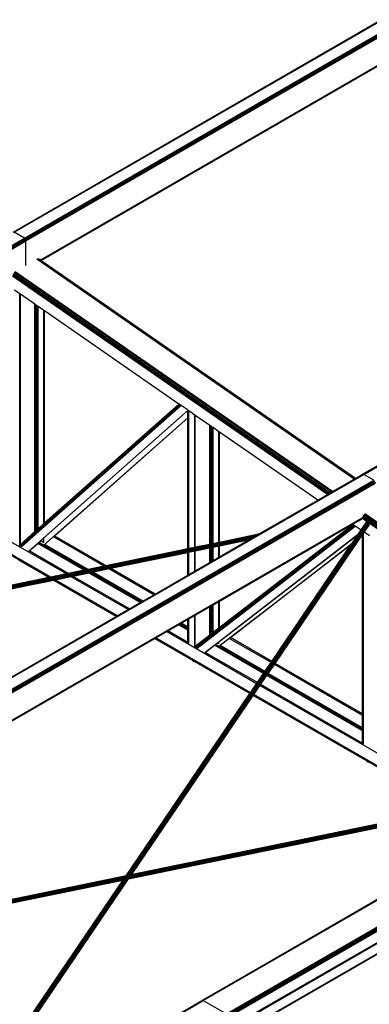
# Model space of a CAD drawing. Header units: millimetres. Extents: x 10 to 1250, y -62 to 528.
# Tile 673 of 909: x 610.27 to 611.37, y 511.98 to 515.1. Entities that reach past the tile are written whole.
import ezdxf

# ---------------------------------------------------------------- set-up
doc = ezdxf.new("R2010")
doc.units = ezdxf.units.MM
doc.header["$LTSCALE"] = 0.05

msp = doc.modelspace()

# ---------------------------------------------------------------- linework, layer by layer
at = {"color": 8}
for p, q in [((610.2482, 514.4233), (612.9575, 515.9876)), ((610.2501, 514.4226), (612.9595, 515.9869)), ((610.2823, 514.4041), (612.9916, 515.9684)), ((610.2842, 514.4025), (612.9936, 515.9668)), ((610.2859, 514.4003), (612.9952, 515.9645)), ((610.287, 514.3977), (612.9964, 515.9619)), ((610.2874, 514.3952), (612.9968, 515.9594)), ((610.332, 514.3348), (612.9545, 515.8489)), ((610.3334, 514.3338), (612.9539, 515.8468)), ((610.2465, 514.423), (612.0663, 515.4737)), ((610.3339, 514.3335), (612.1875, 515.4037)), ((611.3538, 513.6576), (614.0631, 515.2219)), ((611.3558, 513.6569), (614.0651, 515.2212)), ((611.3521, 513.6573), (613.2822, 514.7716)), ((610.2823, 514.4041), (610.2501, 514.4226)), ((607.6053, 512.8585), (610.2823, 514.4041)), ((607.6072, 512.8569), (610.2842, 514.4025)), ((607.6089, 512.8547), (610.2859, 514.4003)), ((607.61, 512.8521), (610.287, 514.3977)), ((607.6104, 512.8496), (610.2874, 514.3952)), ((610.2842, 514.4025), (610.2823, 514.4041)), ((610.2859, 514.4003), (610.2842, 514.4025)), ((610.287, 514.3977), (610.2859, 514.4003)), ((610.2874, 514.3952), (610.287, 514.3977)), ((610.2874, 514.3176), (610.2874, 514.3952)), ((611.3255, 513.6419), (610.3218, 514.3374)), ((611.3281, 513.6434), (610.3248, 514.3385)), ((610.332, 514.3348), (610.3275, 514.3379)), ((610.3334, 514.3338), (610.332, 514.3348)), ((610.3339, 514.3335), (610.3334, 514.3338)), ((611.3291, 513.644), (610.3339, 514.3335)), ((611.2532, 513.6002), (610.25, 514.2952)), ((611.2568, 513.6023), (610.2531, 514.2977)), ((611.2414, 513.5934), (610.2448, 514.2838)), ((611.2448, 513.5953), (610.2456, 514.2876)), ((611.249, 513.5977), (610.2474, 514.2917)), ((610.2679, 514.2279), (610.2513, 514.2394)), ((610.2679, 513.4339), (610.2679, 514.2279)), ((610.2696, 514.2268), (610.2679, 514.2279)), ((610.2696, 513.4354), (610.2696, 514.2268)), ((610.3154, 514.195), (610.2696, 514.2268)), ((610.3154, 513.4759), (610.3154, 514.195)), ((610.3178, 514.1934), (610.3154, 514.195)), ((610.3178, 513.4962), (610.3178, 514.1934)), ((610.3205, 514.1915), (610.3178, 514.1934)), ((610.3205, 513.4946), (610.3205, 514.1915)), ((610.3233, 514.1896), (610.3205, 514.1915)), ((610.3233, 513.493), (610.3233, 514.1896)), ((610.3242, 514.189), (610.3233, 514.1896)), ((610.3242, 513.4925), (610.3242, 514.189)), ((610.3256, 514.188), (610.3242, 514.189)), ((610.3256, 513.4916), (610.3256, 514.188)), ((610.3443, 514.175), (610.3256, 514.188)), ((610.3443, 513.5015), (610.3443, 514.175)), ((610.346, 514.1739), (610.3443, 514.175)), ((610.346, 513.503), (610.346, 514.1739)), ((610.771, 513.8794), (610.346, 514.1739)), ((610.2696, 513.4352), (610.7711, 513.8793)), ((610.2696, 513.4331), (610.7724, 513.8784)), ((610.2703, 513.4301), (610.7747, 513.8768)), ((610.2731, 513.4279), (610.7777, 513.8747)), ((610.2969, 513.4142), (610.7998, 513.8595)), ((610.3443, 513.4556), (610.7997, 513.8589)), ((610.346, 513.503), (610.771, 513.8794)), ((610.7711, 513.8793), (610.771, 513.8794)), ((610.7724, 513.8784), (610.7711, 513.8793)), ((610.7747, 513.8768), (610.7724, 513.8784)), ((610.7777, 513.8747), (610.7747, 513.8768)), ((610.7998, 513.8595), (610.7777, 513.8747)), ((610.7997, 513.8589), (610.8001, 513.8592)), ((610.7997, 513.8358), (610.7997, 513.8589)), ((610.8001, 513.8592), (610.7998, 513.8595)), ((610.8004, 513.859), (610.8001, 513.8592)), ((610.8004, 513.8365), (610.8004, 513.859)), ((610.8025, 513.8576), (610.8004, 513.859)), ((610.8025, 513.4218), (610.8025, 513.8576)), ((610.8212, 513.8446), (610.8025, 513.8576)), ((610.344, 513.4324), (610.7997, 513.8358)), ((610.3776, 513.4616), (610.7997, 513.8353)), ((610.7997, 513.8358), (610.8004, 513.8365)), ((610.7997, 513.8353), (610.8004, 513.836)), ((610.7997, 513.8353), (610.7997, 513.8358)), ((610.7997, 513.4212), (610.7997, 513.8353)), ((610.8004, 513.836), (610.8004, 513.8365)), ((610.8004, 513.4214), (610.8004, 513.836)), ((610.8212, 513.4256), (610.8212, 513.8446)), ((610.8228, 513.8435), (610.8212, 513.8446)), ((610.8228, 513.426), (610.8228, 513.8435)), ((610.8687, 513.8117), (610.8228, 513.8435)), ((610.8687, 513.4354), (610.8687, 513.8117)), ((610.8701, 513.8108), (610.8687, 513.8117)), ((610.8701, 513.4357), (610.8701, 513.8108)), ((610.871, 513.8101), (610.8701, 513.8108)), ((610.871, 513.4359), (610.871, 513.8101)), ((610.8738, 513.8082), (610.871, 513.8101)), ((610.8738, 513.4365), (610.8738, 513.8082)), ((610.8765, 513.8063), (610.8738, 513.8082)), ((610.8765, 513.4371), (610.8765, 513.8063)), ((610.8789, 513.8047), (610.8765, 513.8063)), ((610.8789, 513.4375), (610.8789, 513.8047)), ((610.8975, 513.7917), (610.8789, 513.8047)), ((610.8975, 513.4414), (610.8975, 513.7917)), ((610.8992, 513.7906), (610.8975, 513.7917)), ((610.8992, 513.4417), (610.8992, 513.7906)), ((611.21, 513.5752), (610.8992, 513.7906)), ((608.6768, 512.1121), (611.3538, 513.6576)), ((608.6788, 512.1114), (611.3558, 513.6569)), ((610.4152, 513.3419), (609.8593, 513.6629)), ((611.2568, 513.6023), (611.3255, 513.6419)), ((611.3255, 513.6419), (611.3281, 513.6434)), ((611.3281, 513.6434), (611.3291, 513.644)), ((611.3291, 513.644), (611.3521, 513.6573)), ((611.3538, 513.6576), (611.3521, 513.6573)), ((611.3558, 513.6569), (611.3538, 513.6576)), ((611.3879, 513.6384), (611.3558, 513.6569)), ((608.7109, 512.0928), (611.3879, 513.6384)), ((608.7129, 512.0912), (611.3899, 513.6368)), ((608.7145, 512.089), (611.3915, 513.6345)), ((608.7157, 512.0864), (611.3927, 513.632)), ((608.716, 512.0839), (611.393, 513.6295)), ((610.3609, 513.3308), (609.8386, 513.6323)), ((610.3646, 513.3315), (609.84, 513.6344)), ((611.21, 513.5752), (611.2414, 513.5934)), ((611.2414, 513.5934), (611.2448, 513.5953)), ((611.2448, 513.5953), (611.249, 513.5977)), ((611.249, 513.5977), (611.2532, 513.6002)), ((611.2532, 513.6002), (611.2568, 513.6023)), ((611.0229, 513.4672), (611.21, 513.5752)), ((608.7604, 512.0234), (611.3508, 513.519)), ((608.7618, 512.0224), (611.3502, 513.5168)), ((610.846, 511.993), (613.523, 513.5386)), ((610.8481, 511.9922), (613.5251, 513.5378)), ((611.3202, 513.4989), (611.3491, 513.5156)), ((611.3673, 513.5061), (611.3504, 513.5178)), ((612.3245, 512.8473), (611.3512, 513.5216)), ((612.3286, 512.8497), (611.353, 513.5257)), ((612.3329, 512.8522), (611.3556, 513.5292)), ((612.3365, 512.8543), (611.3587, 513.5317)), ((610.3205, 513.4946), (610.3178, 513.4962)), ((610.3178, 513.4915), (610.3178, 513.4962)), ((610.3205, 513.4899), (610.3178, 513.4915)), ((610.3178, 513.478), (610.3178, 513.4915)), ((610.3205, 513.4899), (610.3205, 513.4946)), ((610.3205, 513.4804), (610.3205, 513.4899)), ((610.3242, 513.4925), (610.3233, 513.493)), ((610.3233, 513.4883), (610.3233, 513.493)), ((610.3256, 513.487), (610.3233, 513.4883)), ((610.3233, 513.4829), (610.3233, 513.4883)), ((610.3233, 513.4829), (610.3256, 513.485)), ((610.3256, 513.4916), (610.3242, 513.4925)), ((610.3242, 513.4879), (610.3242, 513.4925)), ((610.3256, 513.485), (610.3443, 513.5015)), ((610.3256, 513.487), (610.3256, 513.4916)), ((610.3256, 513.485), (610.3256, 513.487)), ((610.3443, 513.5015), (610.346, 513.503)), ((610.6039, 512.3867), (611.3644, 513.5059)), ((610.6041, 512.3868), (611.3648, 513.5061)), ((610.6044, 512.3868), (611.3652, 513.5063)), ((610.6049, 512.3869), (611.3657, 513.5064)), ((610.6054, 512.3869), (611.3662, 513.5064)), ((610.6059, 512.3868), (611.3667, 513.5063)), ((610.6065, 512.3866), (611.3673, 513.5061)), ((610.6071, 512.3864), (611.3679, 513.5059)), ((610.6076, 512.386), (611.3684, 513.5055)), ((610.6088, 512.3864), (611.369, 513.5051)), ((610.6102, 512.3872), (611.3696, 513.5046)), ((610.6115, 512.3878), (611.3701, 513.5041)), ((610.6128, 512.3883), (611.3706, 513.5035)), ((610.614, 512.3888), (611.3711, 513.5028)), ((610.615, 512.389), (611.3715, 513.5022)), ((610.616, 512.3892), (611.3719, 513.5015)), ((610.6169, 512.3894), (611.3722, 513.5008)), ((610.6177, 512.3896), (611.3724, 513.5001)), ((610.6185, 512.3897), (611.3726, 513.4994)), ((610.6191, 512.3898), (611.3727, 513.4987)), ((610.6197, 512.39), (611.3727, 513.4981)), ((610.6201, 512.39), (611.3727, 513.4975)), ((610.6204, 512.3901), (611.3726, 513.4969)), ((610.8229, 513.1134), (611.3211, 513.4983)), ((610.8229, 513.1112), (611.3226, 513.4972)), ((610.8255, 513.1096), (611.3251, 513.4955)), ((610.8284, 513.1073), (611.3281, 513.4934)), ((610.8992, 513.2558), (611.3202, 513.4989)), ((610.8992, 513.1728), (611.3208, 513.4985)), ((610.9216, 511.9498), (613.5986, 513.4954)), ((610.9238, 511.9481), (613.6008, 513.4936)), ((610.9256, 511.9456), (613.6026, 513.4911)), ((610.9269, 511.9427), (613.6039, 513.4883)), ((610.9273, 511.94), (613.6043, 513.4855)), ((611.3208, 513.4985), (611.3202, 513.4989)), ((611.3211, 513.4983), (611.3208, 513.4985)), ((611.3226, 513.4972), (611.3211, 513.4983)), ((611.3251, 513.4955), (611.3226, 513.4972)), ((611.3281, 513.4934), (611.3251, 513.4955)), ((611.347, 513.4803), (611.3281, 513.4934)), ((611.347, 513.4803), (611.3641, 513.5055)), ((611.3569, 513.4735), (611.3722, 513.496)), ((611.3673, 513.5061), (611.3674, 513.5061)), ((612.321, 512.8454), (611.3697, 513.5045)), ((611.3722, 513.496), (611.3724, 513.4964)), ((611.019, 513.465), (609.502, 513.1522)), ((611.0176, 513.4642), (609.5026, 513.1518)), ((611.016, 513.4632), (609.5031, 513.1513)), ((611.0142, 513.4622), (609.5037, 513.1508)), ((611.0203, 513.4657), (609.5038, 513.153)), ((611.0123, 513.4611), (609.5042, 513.1502)), ((611.0103, 513.46), (609.5047, 513.1495)), ((611.0213, 513.4663), (609.5051, 513.1537)), ((611.0083, 513.4588), (609.5051, 513.1489)), ((611.0062, 513.4576), (609.5054, 513.1482)), ((611.0042, 513.4564), (609.5057, 513.1475)), ((611.0021, 513.4552), (609.506, 513.1468)), ((611.0002, 513.4541), (609.5062, 513.1461)), ((610.9983, 513.453), (609.5063, 513.1454)), ((611.0221, 513.4668), (609.5064, 513.1543)), ((611.0226, 513.4671), (609.5077, 513.1547)), ((610.2696, 513.4354), (610.3154, 513.4759)), ((610.3154, 513.4759), (610.3178, 513.478)), ((610.3178, 513.478), (610.3205, 513.4804)), ((610.3205, 513.4804), (610.3233, 513.4829)), ((610.3339, 513.4464), (610.3443, 513.4556)), ((610.3443, 513.4404), (610.3443, 513.4556)), ((610.5343, 513.3665), (610.3743, 513.4589)), ((610.3749, 513.4592), (610.3776, 513.4616)), ((610.5402, 513.3677), (610.3776, 513.4616)), ((610.8529, 513.0931), (611.3391, 513.4687)), ((610.8975, 513.1273), (611.3386, 513.468)), ((611.0229, 513.4672), (610.8992, 513.4417)), ((610.9966, 513.452), (610.9983, 513.453)), ((610.9983, 513.453), (611.0002, 513.4541)), ((611.0002, 513.4541), (611.0021, 513.4552)), ((611.0021, 513.4552), (611.0042, 513.4564)), ((611.0042, 513.4564), (611.0062, 513.4576)), ((611.0062, 513.4576), (611.0083, 513.4588)), ((611.0083, 513.4588), (611.0103, 513.46)), ((611.0103, 513.46), (611.0123, 513.4611)), ((611.0123, 513.4611), (611.0142, 513.4622)), ((611.0142, 513.4622), (611.016, 513.4632)), ((611.016, 513.4632), (611.0176, 513.4642)), ((611.0176, 513.4642), (611.019, 513.465)), ((611.019, 513.465), (611.0203, 513.4657)), ((611.0203, 513.4657), (611.0213, 513.4663)), ((611.0213, 513.4663), (611.0221, 513.4668)), ((611.0221, 513.4668), (611.0226, 513.4671)), ((611.0226, 513.4671), (611.0229, 513.4672)), ((611.0751, 513.0589), (611.3478, 513.4602)), ((611.3177, 513.4373), (611.3386, 513.468)), ((611.3386, 513.468), (611.3391, 513.4687)), ((611.3391, 513.4687), (611.347, 513.4803)), ((611.3478, 513.4602), (611.3521, 513.4635)), ((611.3478, 513.4602), (611.3483, 513.4609)), ((611.3483, 513.4609), (611.3521, 513.4665)), ((611.3483, 513.4609), (611.3521, 513.4638)), ((611.3521, 513.4665), (611.3528, 513.4675)), ((611.3521, 513.4638), (611.3521, 513.4665)), ((611.3521, 513.4638), (611.3528, 513.4644)), ((611.3521, 513.4635), (611.3528, 513.464)), ((611.3521, 513.4635), (611.3521, 513.4638)), ((611.3521, 512.899), (611.3521, 513.4635)), ((611.3528, 513.4675), (611.3545, 513.47)), ((611.3528, 513.4644), (611.3528, 513.4675)), ((611.3528, 513.4644), (611.3545, 513.4657)), ((611.3528, 513.464), (611.3545, 513.4653)), ((611.3528, 513.464), (611.3528, 513.4644)), ((611.3528, 512.8986), (611.3528, 513.464)), ((611.3545, 513.47), (611.3549, 513.4706)), ((611.3545, 513.4657), (611.3545, 513.47)), ((611.3545, 513.4657), (611.3549, 513.466)), ((611.3545, 513.4653), (611.3545, 513.4657)), ((611.3545, 513.4653), (611.3549, 513.4656)), ((611.3545, 512.8976), (611.3545, 513.4653)), ((611.3549, 513.4706), (611.3569, 513.4735)), ((611.3549, 513.466), (611.3549, 513.4706)), ((611.3549, 513.4656), (611.3549, 513.466)), ((611.3549, 512.8974), (611.3549, 513.4656)), ((611.3735, 513.4619), (611.3569, 513.4735)), ((610.9902, 513.4484), (609.5054, 513.1422)), ((610.9907, 513.4486), (609.5055, 513.1424)), ((610.9914, 513.4491), (609.5057, 513.1428)), ((610.9924, 513.4496), (609.506, 513.1432)), ((610.9936, 513.4503), (609.5062, 513.1436)), ((609.5063, 513.1448), (610.9966, 513.452)), ((610.995, 513.4511), (609.5063, 513.1442)), ((610.2679, 513.4339), (610.2696, 513.4354)), ((610.2679, 513.4337), (610.2696, 513.4352)), ((610.2679, 513.4337), (610.2679, 513.4339)), ((610.2679, 513.4316), (610.2679, 513.4337)), ((610.2679, 513.4316), (610.2696, 513.4331)), ((610.2702, 513.4303), (610.2679, 513.4316)), ((610.2679, 513.4309), (610.2679, 513.4316)), ((610.2696, 513.4352), (610.2696, 513.4354)), ((610.2696, 513.4331), (610.2696, 513.4352)), ((610.2696, 513.4324), (610.2696, 513.4331)), ((610.2978, 513.4144), (610.3249, 513.4384)), ((610.3249, 513.4384), (610.3263, 513.4397)), ((610.4718, 513.3536), (610.3249, 513.4384)), ((610.3263, 513.4397), (610.3281, 513.4412)), ((610.4745, 513.3542), (610.3263, 513.4397)), ((610.3281, 513.4412), (610.3298, 513.4428)), ((610.4777, 513.3548), (610.3281, 513.4412)), ((610.3298, 513.4428), (610.3304, 513.4433)), ((610.3314, 513.4418), (610.3298, 513.4428)), ((610.3304, 513.4433), (610.3339, 513.4464)), ((610.3314, 513.4418), (610.3304, 513.4433)), ((610.3337, 513.4383), (610.3314, 513.4418)), ((610.3443, 513.4404), (610.3339, 513.4464)), ((610.4809, 513.3555), (610.3457, 513.4336)), ((610.4837, 513.3561), (610.3472, 513.4349)), ((610.8025, 513.4218), (610.8004, 513.4214)), ((610.8212, 513.4256), (610.8025, 513.4218)), ((610.8228, 513.426), (610.8212, 513.4256)), ((610.8687, 513.4354), (610.8228, 513.426)), ((610.8687, 513.4232), (610.8228, 513.4138)), ((610.8701, 513.4357), (610.8687, 513.4354)), ((610.8701, 513.4235), (610.8687, 513.4232)), ((610.8687, 513.3782), (610.8687, 513.4232)), ((610.871, 513.4359), (610.8701, 513.4357)), ((610.871, 513.4237), (610.8701, 513.4235)), ((610.8701, 513.379), (610.8701, 513.4235)), ((610.8738, 513.4365), (610.871, 513.4359)), ((610.8738, 513.4243), (610.871, 513.4237)), ((610.871, 513.3795), (610.871, 513.4237)), ((610.8765, 513.4371), (610.8738, 513.4365)), ((610.8765, 513.4248), (610.8738, 513.4243)), ((610.8738, 513.3811), (610.8738, 513.4243)), ((610.8789, 513.4375), (610.8765, 513.4371)), ((610.8789, 513.4253), (610.8765, 513.4248)), ((610.8765, 513.3827), (610.8765, 513.4248)), ((610.8975, 513.4414), (610.8789, 513.4375)), ((610.8975, 513.4292), (610.8789, 513.4253)), ((610.8789, 513.3841), (610.8789, 513.4253)), ((610.8992, 513.4417), (610.8975, 513.4414)), ((610.8992, 513.4295), (610.8975, 513.4292)), ((610.8975, 513.3948), (610.8975, 513.4292)), ((610.8976, 513.1128), (611.3177, 513.4373)), ((610.99, 513.4482), (610.8992, 513.4295)), ((610.8992, 513.3958), (610.99, 513.4482)), ((610.8992, 513.3958), (610.8992, 513.4295)), ((610.9339, 513.1405), (611.3173, 513.4366)), ((610.9646, 511.9256), (613.567, 513.4282)), ((610.9662, 511.9245), (613.5647, 513.4248)), ((610.99, 513.4482), (610.9902, 513.4484)), ((610.9902, 513.4484), (610.9907, 513.4486)), ((610.9907, 513.4486), (610.9914, 513.4491)), ((610.9914, 513.4491), (610.9924, 513.4496)), ((610.9924, 513.4496), (610.9936, 513.4503)), ((610.9936, 513.4503), (610.995, 513.4511)), ((610.995, 513.4511), (610.9966, 513.452)), ((611.0647, 513.0649), (611.3173, 513.4366)), ((611.3173, 513.4366), (611.3177, 513.4373)), ((610.2978, 513.4144), (610.2975, 513.4145)), ((610.4211, 513.3432), (610.2978, 513.4144)), ((610.7997, 513.4212), (610.5402, 513.3677)), ((610.7997, 513.409), (610.5559, 513.3587)), ((610.8004, 513.4214), (610.7997, 513.4212)), ((610.8004, 513.4091), (610.7997, 513.409)), ((610.7997, 513.3383), (610.7997, 513.409)), ((610.8025, 513.4096), (610.8004, 513.4091)), ((610.8004, 513.3388), (610.8004, 513.4091)), ((610.8212, 513.4134), (610.8025, 513.4096)), ((610.8025, 513.34), (610.8025, 513.4096)), ((610.8228, 513.4138), (610.8212, 513.4134)), ((610.8212, 513.3507), (610.8212, 513.4134)), ((610.8228, 513.3517), (610.8228, 513.4138)), ((610.8789, 513.3841), (610.8975, 513.3948)), ((610.8975, 513.3948), (610.8992, 513.3958)), ((610.3596, 513.3305), (610.2646, 513.3853)), ((610.5343, 513.3665), (610.4837, 513.3561)), ((610.5402, 513.3677), (610.5343, 513.3665)), ((610.8228, 513.3517), (610.8687, 513.3782)), ((610.8687, 513.3782), (610.8701, 513.379)), ((610.8701, 513.379), (610.871, 513.3795)), ((610.871, 513.3795), (610.8738, 513.3811)), ((610.8738, 513.3811), (610.8765, 513.3827)), ((610.8765, 513.3827), (610.8789, 513.3841)), ((610.3596, 513.3305), (609.515, 513.1564)), ((610.3609, 513.3308), (610.3596, 513.3305)), ((610.3646, 513.3315), (610.3609, 513.3308)), ((610.4152, 513.3419), (610.3646, 513.3315)), ((610.4308, 513.3329), (610.3802, 513.3225)), ((610.4211, 513.3432), (610.4152, 513.3419)), ((610.4718, 513.3536), (610.4211, 513.3432)), ((610.4368, 513.3342), (610.4308, 513.3329)), ((610.6106, 513.2291), (610.4308, 513.3329)), ((610.4874, 513.3446), (610.4368, 513.3342)), ((610.6146, 513.2315), (610.4368, 513.3342)), ((610.4745, 513.3542), (610.4718, 513.3536)), ((610.4777, 513.3548), (610.4745, 513.3542)), ((610.4809, 513.3555), (610.4777, 513.3548)), ((610.4837, 513.3561), (610.4809, 513.3555)), ((610.4901, 513.3452), (610.4874, 513.3446)), ((610.6489, 513.2513), (610.4874, 513.3446)), ((610.4933, 513.3458), (610.4901, 513.3452)), ((610.6508, 513.2524), (610.4901, 513.3452)), ((610.4965, 513.3465), (610.4933, 513.3458)), ((610.653, 513.2536), (610.4933, 513.3458)), ((610.4993, 513.347), (610.4965, 513.3465)), ((610.6552, 513.2549), (610.4965, 513.3465)), ((610.5499, 513.3575), (610.4993, 513.347)), ((610.657, 513.256), (610.4993, 513.347)), ((610.5559, 513.3587), (610.5499, 513.3575)), ((610.6914, 513.2758), (610.5499, 513.3575)), ((610.6954, 513.2781), (610.5559, 513.3587)), ((610.6954, 513.2781), (610.7997, 513.3383)), ((610.7997, 513.3383), (610.8004, 513.3388)), ((610.8004, 513.3388), (610.8025, 513.34)), ((610.8025, 513.34), (610.8212, 513.3507)), ((610.8212, 513.3507), (610.8228, 513.3517)), ((610.3752, 513.3215), (609.5053, 513.1421)), ((610.3765, 513.3217), (610.3752, 513.3215)), ((610.5729, 513.2074), (610.3752, 513.3215)), ((610.3802, 513.3225), (610.3765, 513.3217)), ((610.5737, 513.2079), (610.3765, 513.3217)), ((610.5762, 513.2093), (610.3802, 513.3225)), ((610.657, 513.256), (610.6914, 513.2758)), ((610.6914, 513.2758), (610.6954, 513.2781)), ((610.6146, 513.2315), (610.6489, 513.2513)), ((610.6489, 513.2513), (610.6508, 513.2524)), ((610.6508, 513.2524), (610.653, 513.2536)), ((610.653, 513.2536), (610.6552, 513.2549)), ((610.6552, 513.2549), (610.657, 513.256)), ((610.8228, 513.2117), (610.8687, 513.2382)), ((610.8687, 513.2382), (610.8701, 513.239)), ((610.8687, 513.1781), (610.8687, 513.2382)), ((610.8701, 513.239), (610.871, 513.2395)), ((610.8701, 513.1773), (610.8701, 513.239)), ((610.871, 513.2395), (610.8738, 513.2411)), ((610.871, 513.1768), (610.871, 513.2395)), ((610.8738, 513.2411), (610.8765, 513.2427)), ((610.8738, 513.1752), (610.8738, 513.2411)), ((610.8765, 513.2427), (610.8789, 513.2441)), ((610.8765, 513.1736), (610.8765, 513.2427)), ((610.8789, 513.2441), (610.8975, 513.2548)), ((610.8789, 513.1571), (610.8789, 513.2441)), ((610.8975, 513.2548), (610.8992, 513.2558)), ((610.8975, 513.1715), (610.8975, 513.2548)), ((610.8992, 513.1728), (610.8992, 513.2558)), ((608.8886, 512.235), (610.5729, 513.2074)), ((610.5729, 513.2074), (610.5737, 513.2079)), ((610.5737, 513.2079), (610.5762, 513.2093)), ((610.5762, 513.2093), (610.6106, 513.2291)), ((610.6106, 513.2291), (610.6146, 513.2315)), ((610.8025, 513.2), (610.8212, 513.2107)), ((610.8212, 513.2107), (610.8228, 513.2117)), ((610.8212, 513.1125), (610.8212, 513.2107)), ((610.8229, 513.1138), (610.8228, 513.2117)), ((610.7358, 513.1615), (610.7702, 513.1813)), ((610.7702, 513.1813), (610.772, 513.1824)), ((610.7997, 513.1643), (610.7702, 513.1813)), ((610.772, 513.1824), (610.7742, 513.1836)), ((610.7997, 513.1664), (610.772, 513.1824)), ((610.7742, 513.1836), (610.7764, 513.1849)), ((610.7997, 513.169), (610.7742, 513.1836)), ((610.7764, 513.1849), (610.7783, 513.186)), ((610.7997, 513.1715), (610.7764, 513.1849)), ((610.7783, 513.186), (610.7997, 513.1983)), ((610.7997, 513.1736), (610.7783, 513.186)), ((610.7997, 513.1983), (610.8004, 513.1988)), ((610.7997, 513.1736), (610.7997, 513.1983)), ((610.8004, 513.1732), (610.7997, 513.1736)), ((610.7997, 513.1715), (610.7997, 513.1736)), ((610.8004, 513.1988), (610.8025, 513.2)), ((610.8004, 513.1732), (610.8004, 513.1988)), ((610.8004, 513.1711), (610.8004, 513.1732)), ((610.8025, 513.1223), (610.8025, 513.2)), ((610.8701, 513.1773), (610.8687, 513.1781)), ((610.8687, 513.1734), (610.8687, 513.1781)), ((610.8701, 513.1726), (610.8687, 513.1734)), ((610.8687, 513.1492), (610.8687, 513.1734)), ((610.871, 513.1768), (610.8701, 513.1773)), ((610.8701, 513.1726), (610.8701, 513.1773)), ((610.871, 513.1721), (610.8701, 513.1726)), ((610.8701, 513.1503), (610.8701, 513.1726)), ((610.871, 513.1721), (610.871, 513.1768)), ((610.8765, 513.1736), (610.8738, 513.1752)), ((610.8738, 513.1705), (610.8738, 513.1752)), ((610.8765, 513.1689), (610.8765, 513.1736)), ((610.8975, 513.1715), (610.8992, 513.1728)), ((610.6974, 513.1393), (610.7318, 513.1592)), ((610.7318, 513.1592), (610.7358, 513.1615)), ((611.0169, 512.9946), (610.7318, 513.1592)), ((610.7997, 513.1246), (610.7358, 513.1615)), ((610.8004, 513.1711), (610.7997, 513.1715)), ((610.7997, 513.169), (610.7997, 513.1715)), ((610.8004, 513.1685), (610.7997, 513.169)), ((610.7997, 513.1664), (610.7997, 513.169)), ((610.8004, 513.166), (610.7997, 513.1664)), ((610.7997, 513.1643), (610.7997, 513.1664)), ((610.8004, 513.1639), (610.7997, 513.1643)), ((610.7997, 513.1246), (610.7997, 513.1643)), ((610.8004, 513.1685), (610.8004, 513.1711)), ((610.8004, 513.166), (610.8004, 513.1685)), ((610.8004, 513.1639), (610.8004, 513.166)), ((610.8004, 513.1242), (610.8004, 513.1639)), ((610.8229, 513.1138), (610.8687, 513.1492)), ((610.8687, 513.1492), (610.8701, 513.1503)), ((610.8701, 513.1503), (610.871, 513.151)), ((610.871, 513.151), (610.871, 513.1721)), ((610.871, 513.151), (610.8738, 513.1531)), ((610.8765, 513.1689), (610.8738, 513.1705)), ((610.8738, 513.1531), (610.8738, 513.1705)), ((610.8738, 513.1531), (610.8765, 513.1553)), ((610.8765, 513.1553), (610.8765, 513.1689)), ((610.8765, 513.1553), (610.8789, 513.1571)), ((610.8789, 513.1571), (610.8975, 513.1715)), ((608.7623, 512.0221), (610.6941, 513.1374)), ((610.6941, 513.1374), (610.695, 513.1379)), ((610.8147, 513.0678), (610.6941, 513.1374)), ((610.695, 513.1379), (610.6974, 513.1393)), ((610.9961, 512.964), (610.695, 513.1379)), ((610.9975, 512.9661), (610.6974, 513.1393)), ((610.8004, 513.1242), (610.7997, 513.1246)), ((610.8004, 513.1241), (610.8004, 513.1242)), ((610.8212, 513.1125), (610.8229, 513.1138)), ((610.8212, 513.1122), (610.8212, 513.1125)), ((610.8213, 513.1122), (610.8212, 513.1122)), ((610.8212, 513.1115), (610.8212, 513.1122)), ((610.8213, 513.1122), (610.8229, 513.1134)), ((610.8229, 513.1112), (610.8213, 513.1122)), ((610.8229, 513.1134), (610.8229, 513.1138)), ((610.8229, 513.1112), (610.8229, 513.1134)), ((610.8253, 513.1098), (610.8229, 513.1112)), ((610.8537, 513.0934), (610.8831, 513.1161)), ((610.8831, 513.1161), (610.8847, 513.1173)), ((611.0385, 513.0264), (610.8831, 513.1161)), ((610.8847, 513.1173), (610.8866, 513.1188)), ((611.0395, 513.0279), (610.8847, 513.1173)), ((610.8866, 513.1188), (610.8868, 513.119)), ((611.0408, 513.0297), (610.8866, 513.1188)), ((610.8868, 513.119), (610.8929, 513.1237)), ((610.8929, 513.1237), (610.8975, 513.1273)), ((610.8975, 513.121), (610.8929, 513.1237)), ((610.8975, 513.121), (610.8975, 513.1273)), ((611.042, 513.0316), (610.8993, 513.1139)), ((611.0431, 513.0331), (610.901, 513.1151)), ((611.0624, 513.0616), (610.9303, 513.1378)), ((610.931, 513.1382), (610.9339, 513.1405)), ((611.0647, 513.0649), (610.9339, 513.1405)), ((610.8537, 513.0934), (610.8536, 513.0935)), ((611.0191, 512.9979), (610.8537, 513.0934)), ((610.8165, 513.065), (610.8147, 513.0678)), ((610.8178, 513.066), (610.8147, 513.0678)), ((610.8165, 513.065), (610.8178, 513.066)), ((610.818, 513.0659), (610.8165, 513.065)), ((610.818, 513.0659), (610.8178, 513.066)), ((610.9956, 512.9633), (610.818, 513.0659)), ((611.0431, 513.0331), (611.0624, 513.0616)), ((611.0534, 513.0271), (611.0728, 513.0556)), ((611.0624, 513.0616), (611.0647, 513.0649)), ((611.0728, 513.0556), (611.0751, 513.0589)), ((611.3521, 512.8944), (611.0728, 513.0556)), ((611.3521, 512.899), (611.0751, 513.0589)), ((611.0191, 512.9979), (611.0385, 513.0264)), ((611.0295, 512.9919), (611.0489, 513.0204)), ((611.0385, 513.0264), (611.0395, 513.0279)), ((611.0395, 513.0279), (611.0408, 513.0297)), ((611.0408, 513.0297), (611.042, 513.0316)), ((611.042, 513.0316), (611.0431, 513.0331)), ((611.0489, 513.0204), (611.0499, 513.0219)), ((611.3521, 512.8454), (611.0489, 513.0204)), ((611.0499, 513.0219), (611.0512, 513.0237)), ((611.3521, 512.8475), (611.0499, 513.0219)), ((611.0512, 513.0237), (611.0524, 513.0256)), ((611.3521, 512.85), (611.0512, 513.0237)), ((611.0524, 513.0256), (611.0534, 513.0271)), ((611.3521, 512.8526), (611.0524, 513.0256)), ((611.3521, 512.8547), (611.0534, 513.0271)), ((610.9975, 512.9661), (611.0169, 512.9946)), ((611.0079, 512.9601), (611.0273, 512.9886)), ((611.0169, 512.9946), (611.0191, 512.9979)), ((611.0273, 512.9886), (611.0295, 512.9919)), ((611.6844, 512.6092), (611.0273, 512.9886)), ((611.3521, 512.8057), (611.0295, 512.9919)), ((610.6038, 512.3867), (610.9956, 512.9633)), ((610.6206, 512.3901), (611.006, 512.9573)), ((610.6206, 512.3902), (611.006, 512.9573)), ((610.9956, 512.9633), (610.9961, 512.964)), ((610.9961, 512.964), (610.9975, 512.9661)), ((611.006, 512.9573), (611.0065, 512.958)), ((611.3659, 512.7495), (611.006, 512.9573)), ((611.0065, 512.958), (611.0079, 512.9601)), ((611.6301, 512.598), (611.0065, 512.958)), ((611.6337, 512.5988), (611.0079, 512.9601)), ((611.3528, 512.8986), (611.3521, 512.899)), ((611.3521, 512.8944), (611.3521, 512.899)), ((611.3528, 512.8939), (611.3521, 512.8944)), ((611.3521, 512.8547), (611.3521, 512.8944)), ((611.3545, 512.8976), (611.3528, 512.8986)), ((611.3528, 512.8939), (611.3528, 512.8986)), ((611.3545, 512.893), (611.3528, 512.8939)), ((611.3528, 512.8543), (611.3528, 512.8939)), ((611.3549, 512.8974), (611.3545, 512.8976)), ((611.3545, 512.893), (611.3545, 512.8976)), ((611.3549, 512.8927), (611.3545, 512.893)), ((611.3545, 512.8533), (611.3545, 512.893)), ((611.3549, 512.8927), (611.3549, 512.8974)), ((611.3549, 512.8531), (611.3549, 512.8927)), ((611.3528, 512.8543), (611.3521, 512.8547)), ((611.3521, 512.8526), (611.3521, 512.8547)), ((611.3528, 512.8521), (611.3521, 512.8526)), ((611.3521, 512.85), (611.3521, 512.8526)), ((611.3528, 512.8496), (611.3521, 512.85)), ((611.3521, 512.8475), (611.3521, 512.85)), ((611.3521, 512.8454), (611.3521, 512.8475)), ((611.3528, 512.8471), (611.3521, 512.8475)), ((611.3521, 512.8057), (611.3521, 512.8454)), ((611.3528, 512.8449), (611.3521, 512.8454)), ((611.3545, 512.8533), (611.3528, 512.8543)), ((611.3528, 512.8521), (611.3528, 512.8543)), ((611.3545, 512.8512), (611.3528, 512.8521)), ((611.3528, 512.8496), (611.3528, 512.8521)), ((611.3545, 512.8486), (611.3528, 512.8496)), ((611.3528, 512.8471), (611.3528, 512.8496)), ((611.3528, 512.8449), (611.3528, 512.8471)), ((611.3545, 512.8461), (611.3528, 512.8471)), ((611.3528, 512.8053), (611.3528, 512.8449)), ((611.3545, 512.844), (611.3528, 512.8449)), ((611.3549, 512.8531), (611.3545, 512.8533)), ((611.3545, 512.8512), (611.3545, 512.8533)), ((611.3549, 512.8509), (611.3545, 512.8512)), ((611.3545, 512.8486), (611.3545, 512.8512)), ((611.3549, 512.8484), (611.3545, 512.8486)), ((611.3545, 512.8461), (611.3545, 512.8486)), ((611.3549, 512.8459), (611.3545, 512.8461)), ((611.3545, 512.844), (611.3545, 512.8461)), ((611.3545, 512.8043), (611.3545, 512.844)), ((611.3549, 512.8437), (611.3545, 512.844)), ((611.3549, 512.8509), (611.3549, 512.8531)), ((611.3549, 512.8484), (611.3549, 512.8509)), ((611.3549, 512.8459), (611.3549, 512.8484)), ((611.3549, 512.8437), (611.3549, 512.8459)), ((611.3549, 512.8041), (611.3549, 512.8437)), ((610.9667, 511.9241), (612.4987, 512.8086)), ((611.3528, 512.8053), (611.3521, 512.8057)), ((611.3528, 512.8051), (611.3528, 512.8053)), ((611.3545, 512.8043), (611.3528, 512.8053)), ((611.3549, 512.8041), (611.3545, 512.8043)), ((611.3549, 512.8033), (611.3549, 512.8041)), ((610.9667, 511.8922), (612.4563, 512.7523)), ((610.9667, 511.8904), (612.4559, 512.7502)), ((611.3683, 512.7456), (611.3659, 512.7495)), ((611.3703, 512.747), (611.3659, 512.7495)), ((611.3683, 512.7456), (611.3703, 512.747)), ((611.37, 512.7466), (611.3683, 512.7456)), ((611.37, 512.7466), (611.3704, 512.7469)), ((611.3704, 512.7469), (611.3703, 512.747)), ((611.6288, 512.5977), (611.3704, 512.7469)), ((612.0343, 512.6798), (610.6076, 512.386)), ((612.0328, 512.6789), (610.6082, 512.3856)), ((612.0312, 512.678), (610.6088, 512.3851)), ((612.0295, 512.677), (610.6093, 512.3846)), ((612.0355, 512.6805), (610.6094, 512.3868)), ((612.0276, 512.6759), (610.6098, 512.384)), ((612.0256, 512.6748), (610.6103, 512.3833)), ((612.0365, 512.6811), (610.6108, 512.3875)), ((612.0373, 512.6815), (610.6121, 512.3881)), ((612.0379, 512.6819), (610.6133, 512.3885)), ((612.0235, 512.6736), (610.6107, 512.3827)), ((612.0055, 512.6632), (610.611, 512.376)), ((612.0215, 512.6724), (610.6111, 512.382)), ((612.006, 512.6634), (610.6112, 512.3762)), ((612.0194, 512.6712), (610.6114, 512.3813)), ((612.0067, 512.6639), (610.6114, 512.3766)), ((612.0174, 512.67), (610.6116, 512.3806)), ((612.0077, 512.6644), (610.6116, 512.377)), ((612.0154, 512.6689), (610.6118, 512.3799)), ((612.0089, 512.6651), (610.6118, 512.3774)), ((612.0136, 512.6678), (610.6119, 512.3792)), ((610.6119, 512.3786), (612.0118, 512.6668)), ((612.0103, 512.6659), (610.6119, 512.378)), ((611.6444, 512.5887), (610.611, 512.3759)), ((611.6288, 512.5977), (610.6206, 512.3902)), ((610.8441, 511.9926), (611.7605, 512.5217)), ((610.9667, 511.8898), (611.9109, 512.4349)), ((610.6038, 512.3867), (608.7785, 512.0108)), ((610.6054, 512.3869), (608.7786, 512.0108)), ((610.6059, 512.3868), (608.7789, 512.0106)), ((610.6065, 512.3866), (608.7792, 512.0104)), ((610.6071, 512.3864), (608.7796, 512.0101)), ((610.6076, 512.386), (608.7801, 512.0097)), ((610.6069, 512.3853), (608.7807, 512.0093)), ((610.6054, 512.3844), (608.7814, 512.0089)), ((610.604, 512.3835), (608.7821, 512.0083)), ((610.6027, 512.3825), (608.7829, 512.0078)), ((610.6015, 512.3815), (608.7837, 512.0072)), ((610.6004, 512.3805), (608.7846, 512.0067)), ((610.5993, 512.3796), (608.7854, 512.0061)), ((610.5985, 512.3786), (608.7863, 512.0055)), ((610.5977, 512.3777), (608.7871, 512.0049)), ((610.5971, 512.3768), (608.7879, 512.0043)), ((610.5965, 512.376), (608.7887, 512.0038)), ((608.7894, 512.0033), (610.596, 512.3753)), ((610.5956, 512.3746), (608.7901, 512.0028)), ((610.5952, 512.374), (608.7906, 512.0024)), ((610.5948, 512.3735), (608.7911, 512.0021)), ((610.5945, 512.3731), (608.7915, 512.0018)), ((610.5943, 512.3728), (608.7918, 512.0016)), ((610.5942, 512.3726), (608.792, 512.0015)), ((610.5941, 512.3725), (608.7921, 512.0014)), ((610.0079, 511.5098), (610.5941, 512.3725)), ((610.008, 511.5099), (610.5941, 512.3725)), ((610.0083, 511.5101), (610.5989, 512.3791)), ((610.0088, 511.5104), (610.5999, 512.3801)), ((610.0095, 511.5108), (610.6009, 512.3811)), ((610.0103, 511.5113), (610.6021, 512.3821)), ((610.0113, 511.5118), (610.6034, 512.3831)), ((610.0124, 511.5125), (610.6047, 512.384)), ((610.0137, 511.5132), (610.6061, 512.3849)), ((610.015, 511.514), (610.6076, 512.386)), ((610.0164, 511.5148), (610.6082, 512.3856)), ((610.0179, 511.5156), (610.6088, 512.3851)), ((610.0194, 511.5165), (610.6093, 512.3846)), ((610.0209, 511.5173), (610.6098, 512.384)), ((610.0223, 511.5182), (610.6103, 512.3833)), ((610.0238, 511.519), (610.6107, 512.3827)), ((610.0252, 511.5198), (610.6111, 512.382)), ((610.0265, 511.5206), (610.6114, 512.3813)), ((610.0277, 511.5213), (610.6116, 512.3806)), ((610.0287, 511.5219), (610.6118, 512.3799)), ((610.0296, 511.5224), (610.6119, 512.3792)), ((610.0304, 511.5229), (610.6119, 512.3786)), ((610.031, 511.5232), (610.6119, 512.378)), ((610.0314, 511.5234), (610.6118, 512.3774)), ((610.0317, 511.5236), (610.611, 512.3759)), ((610.5941, 512.3725), (610.5942, 512.3726)), ((610.5942, 512.3726), (610.5943, 512.3728)), ((610.5943, 512.3728), (610.5945, 512.3731)), ((610.5945, 512.3731), (610.5948, 512.3735)), ((610.5948, 512.3735), (610.5952, 512.374)), ((610.5952, 512.374), (610.5956, 512.3746)), ((610.5956, 512.3746), (610.596, 512.3753)), ((610.596, 512.3753), (610.5965, 512.376)), ((610.5965, 512.376), (610.5971, 512.3768)), ((610.5971, 512.3768), (610.5974, 512.3773)), ((610.5974, 512.3773), (610.5977, 512.3777)), ((610.5977, 512.3777), (610.5981, 512.3782)), ((610.6039, 512.3867), (610.6038, 512.3867)), ((610.6041, 512.3868), (610.6039, 512.3867)), ((610.6044, 512.3868), (610.6041, 512.3868)), ((610.6044, 512.3868), (610.6049, 512.3869)), ((610.611, 512.376), (610.6112, 512.3762)), ((610.611, 512.3759), (610.611, 512.376)), ((610.6112, 512.3762), (610.6114, 512.3766)), ((610.6114, 512.3766), (610.6116, 512.377)), ((610.6139, 512.3887), (610.614, 512.3888)), ((610.6144, 512.3889), (610.615, 512.389)), ((610.615, 512.389), (610.6155, 512.3891)), ((610.616, 512.3892), (610.6155, 512.3891)), ((610.6169, 512.3894), (610.616, 512.3892)), ((610.6177, 512.3896), (610.6169, 512.3894)), ((610.6185, 512.3897), (610.6177, 512.3896)), ((610.6191, 512.3898), (610.6185, 512.3897)), ((610.6197, 512.39), (610.6191, 512.3898)), ((610.6201, 512.39), (610.6197, 512.39)), ((610.6204, 512.3901), (610.6201, 512.39)), ((610.6206, 512.3901), (610.6204, 512.3901)), ((610.6206, 512.3902), (610.6206, 512.3901)), ((608.1414, 510.4315), (610.846, 511.993)), ((608.1436, 510.4308), (610.8481, 511.9922)), ((610.0317, 511.5236), (610.8441, 511.9926)), ((610.8441, 511.9926), (610.846, 511.993)), ((610.846, 511.993), (610.8481, 511.9922)), ((610.8481, 511.9922), (610.9216, 511.9498))]:
    msp.add_line(p, q, dxfattribs=at)

doc.saveas('drawing.dxf')
